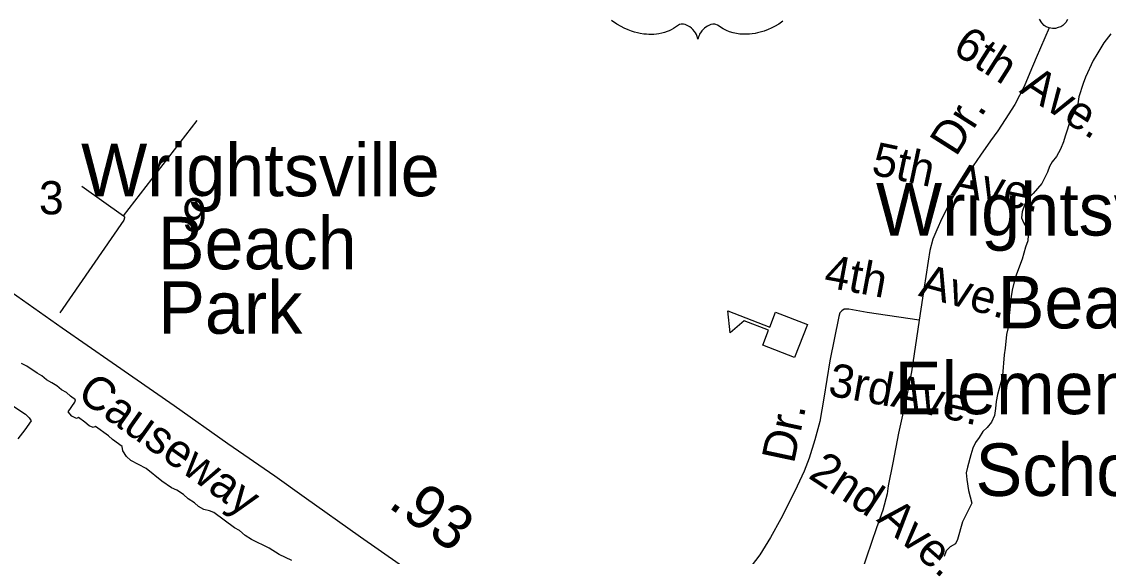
# Model space of a CAD drawing. Extents: x 2290055 to 2389491, y 66597 to 237875.
# Drawn here: x 2361033 to 2364140, y 170309 to 171836 of the extents above; entities that cross this region are included whole.
import ezdxf

# ---------------------------------------------------------------- set-up
doc = ezdxf.new("R2010")
doc.units = 0
for name, color, linetype in [('Exist Boundary Land Use Park Urban  Label', 7, 'Continuous'), ('Exist Cultural Educational Facility Elementary CELL', 7, 'Continuous'), ('Exist Cultural Educational Facility Elementary Label', 7, 'Continuous'), ('Exist Hydrographic River Shore', 7, 'Continuous'), ('Exist Road Non-System Type 51', 7, 'Continuous'), ('Exist Road Non-System Type 51 Label', 7, 'Continuous'), ('Exist Road Primary US Attributed', 7, 'Continuous'), ('Exist Road Primary US Label', 7, 'Continuous'), ('Exist Road Primary US Mileage Hundredths English Label', 7, 'Continuous'), ('Exist Road Primary US Shield CELL', 7, 'Continuous')]:
    doc.layers.add(name, color=color, linetype=linetype)

msp = doc.modelspace()

# ---------------------------------------------------------------- linework, layer by layer
at = {"layer": 'Exist Cultural Educational Facility Elementary CELL'}
msp.add_lwpolyline([(2363243, 170876.3), (2363151.8, 170911.8), (2363168.4, 170954.7), (2363098.5, 170981.9), (2363058.8, 170946.9), (2363052.2, 171010.2), (2363171.9, 170963.7), (2363188.6, 171006.6), (2363279.9, 170971.1)], close=True, dxfattribs=at)
at = {"layer": 'Exist Hydrographic River Shore'}
for points in [[(2364147.5, 171801.3), (2364127.7, 171775.9), (2364107, 171742.6), (2364097.2, 171725.7), (2364074.7, 171677.4), (2364068.2, 171659.6), (2364056.2, 171621.4), (2364053.2, 171601.9), (2364048.2, 171586.9), (2364031.5, 171555.5), (2364016.7, 171509.6), (2364012.2, 171492.9), (2364003.5, 171472), (2363992.2, 171451.3), (2363979.5, 171436.3), (2363972, 171422.4), (2363966.5, 171406.7), (2363949.7, 171373.8), (2363925.5, 171345.2), (2363911.7, 171331.9), (2363901.5, 171314.9), (2363893.5, 171293.4), (2363892, 171276.2), (2363898, 171262.3), (2363907.7, 171244.4), (2363910.5, 171226.3), (2363910, 171210), (2363903.5, 171192.2), (2363894.2, 171157.8), (2363875, 171107.2), (2363866, 171074.3), (2363862, 171051.6), (2363852.5, 170958.2), (2363849.2, 170942.7), (2363845.2, 170903.5), (2363842, 170884.4), (2363837.5, 170825), (2363833, 170805), (2363823, 170771.4), (2363819.5, 170751), (2363817.5, 170730.8), (2363814.5, 170711.3), (2363806.2, 170691.7)], [(2361509.5, 170473.2), (2361496, 170485.7), (2361476.5, 170497.4), (2361461.5, 170504.3), (2361433.7, 170523), (2361389.5, 170559.1), (2361345, 170582.8), (2361332.5, 170593.7), (2361322.7, 170609.7), (2361320.5, 170622.3), (2361293.2, 170642.5), (2361281.7, 170652.5), (2361244.2, 170680), (2361237.2, 170676.4), (2361226.5, 170681), (2361214, 170691.8), (2361195.2, 170704.9), (2361190, 170702.3), (2361176.2, 170709.2), (2361166, 170721.3), (2361185, 170749.1), (2361187.2, 170755.7), (2361172.7, 170766.2), (2361161, 170776.5), (2361147.5, 170784.7), (2361134, 170795.5), (2361119.7, 170804.8), (2361104.5, 170812.8), (2361090.5, 170824.2), (2361077.5, 170832), (2361047.5, 170852.4), (2361032.5, 170859.9)], [(2361010.7, 170736.4), (2361044, 170714.9), (2361055, 170703.9), (2361060, 170695.6), (2361042.5, 170669.7), (2361022.5, 170644.2)], [(2363806.2, 170691.7), (2363793.2, 170676.9), (2363781.2, 170665.3), (2363770.7, 170648.3), (2363760.2, 170633.8), (2363753, 170617.7), (2363746.7, 170598.6), (2363737, 170563.7), (2363734, 170546.8), (2363735.7, 170528.4), (2363740.7, 170496.7), (2363749.7, 170460.4), (2363723.5, 170407.3), (2363709, 170356.2), (2363703.5, 170344.6), (2363688, 170335.4), (2363676.2, 170324.4), (2363671, 170308.5)], [(2361806, 170296.7), (2361769.5, 170313.8), (2361740.5, 170331.9), (2361690.5, 170356.9), (2361672, 170368.3), (2361655.7, 170381.9), (2361642, 170390.3), (2361583, 170433.5), (2361570, 170438.8), (2361554.2, 170442.6), (2361539, 170450.5), (2361527, 170461.2), (2361509.5, 170473.2)]]:
    msp.add_lwpolyline(points, dxfattribs=at)
at = {"layer": 'Exist Road Non-System Type 51'}
for points in [[(2363970.6, 171818.4), (2363962.5, 171822), (2363956.5, 171825.7), (2363950, 171833.4), (2363943.6, 171843.3)], [(2364023.8, 171842.5), (2364018.2, 171834.1), (2364010.3, 171825.9), (2364004.6, 171821.7), (2363996.8, 171819.5), (2363988.7, 171817.2), (2363980.8, 171816.9), (2363970.6, 171818.4)], [(2363970.6, 171818.4), (2363933.9, 171732.9), (2363915.6, 171690.2), (2363899.4, 171651.5), (2363873.2, 171600.2), (2363845, 171557.1), (2363824.3, 171524.5), (2363803.5, 171495.7), (2363774.9, 171454.6), (2363742.9, 171409), (2363725.9, 171382.4), (2363708.8, 171357.7), (2363693.8, 171331.2), (2363682.8, 171310.8), (2363664.2, 171273.9), (2363649.4, 171241.5), (2363638.4, 171214.8), (2363629.8, 171182.6), (2363624.7, 171152.2), (2363618.6, 171108), (2363613.9, 171077.9), (2363599.6, 170983.2)], [(2361324.7, 171281.4), (2361534.6, 171553.6)], [(2361205.5, 171366.6), (2361324.7, 171281.4), (2361326.8, 171277.5), (2361326.9, 171275.5), (2361325.2, 171269.2), (2361142.4, 171004.7)], [(2363599.6, 170983.2), (2363450.7, 171005.5), (2363398.1, 171015.2), (2363384.4, 171014.7), (2363378.3, 171010.5), (2363372.6, 171004.4), (2363369.1, 170994.1), (2363343.9, 170867), (2363326.2, 170760.3), (2363315, 170693.9), (2363301, 170641.2), (2363285, 170588.7), (2363270.4, 170552), (2363250.1, 170509.2), (2363229.8, 170466.4), (2363203.9, 170415.4), (2363173.9, 170362.1), (2363144, 170313), (2363109.7, 170267.6)], [(2363599.6, 170983.2), (2363577.5, 170836.2), (2363564.2, 170767.8), (2363540.2, 170660.8), (2363523.5, 170576.1), (2363510.4, 170509.6), (2363507.3, 170487.5), (2363495.1, 170440.8), (2363477, 170390.2), (2363434.1, 170264.4), (2363421.4, 170227.8), (2363388.5, 170146.7), (2363375.6, 170126.2), (2363317.4, 170029.7), (2363221.1, 169881.8), (2363134, 169754.3), (2363064.5, 169643.5)]]:
    msp.add_lwpolyline(points, dxfattribs=at)
at = {"layer": 'Exist Road Primary US Attributed'}
msp.add_lwpolyline([(2360724.5, 171261.4), (2360880.8, 171150.8), (2361003.2, 171064.3), (2361149.2, 170961.4), (2361291.9, 170862.1), (2361469, 170739.3), (2361623, 170630.7), (2361756.7, 170538.5), (2361841.3, 170478.1), (2362001.9, 170364.7), (2362172.5, 170245.6), (2362293, 170162.5), (2362475.8, 170033.5), (2362638.8, 169920.1), (2362769.7, 169846.4), (2362858, 169794), (2362917.1, 169756.2), (2363040.4, 169674), (2363197.7, 169563.4), (2363231.7, 169541.7), (2363355.5, 169451.4), (2363442.4, 169391.9), (2363578.5, 169297)], dxfattribs=at)
at = {"layer": 'Exist Road Primary US Shield CELL'}
msp.add_lwpolyline([(2363209.6, 171837.5), (2363197.7, 171829.6), (2363186, 171822.8), (2363176.1, 171817.7), (2363167.3, 171813.9), (2363155.9, 171809.6), (2363136.9, 171804.4), (2363130, 171802.9), (2363121.8, 171801.7), (2363114.1, 171800.9), (2363106.7, 171800.5), (2363096.6, 171800.5), (2363086.7, 171801.2), (2363077.3, 171802.6), (2363067.5, 171804.7), (2363057.2, 171807.7), (2363047.9, 171811.3), (2363038.5, 171816), (2363022.6, 171826), (2363018, 171828.4), (2363015.4, 171829.1), (2363009.2, 171829.4), (2363003.5, 171828.2), (2362997.6, 171825.9), (2362994, 171824), (2362989.2, 171820.8), (2362985.6, 171818), (2362981.2, 171813.8), (2362978.1, 171810.3), (2362975.8, 171807.5), (2362971.3, 171800.5), (2362969.8, 171797.1), (2362968.1, 171792.8), (2362966.6, 171786.4), (2362964.6, 171794.5), (2362962.2, 171799.8), (2362959.5, 171804.4), (2362956.7, 171808.4), (2362952.2, 171813.6), (2362948.1, 171817.4), (2362943.3, 171821.4), (2362938.1, 171824.5), (2362934, 171826.6), (2362930.2, 171828.1), (2362925.6, 171829.2), (2362921.8, 171829.5), (2362918.6, 171829.4), (2362914.4, 171828.5), (2362908.5, 171824.3), (2362903, 171820.5), (2362897, 171816.7), (2362889.9, 171812.9), (2362884.7, 171810.5), (2362878.4, 171808.1), (2362871.1, 171805.6), (2362863.2, 171803.6), (2362855.1, 171802), (2362848, 171800.9), (2362840.3, 171800.2), (2362833.4, 171799.9), (2362826.2, 171800), (2362819.4, 171800.6), (2362811.6, 171801.2), (2362801.9, 171802.7), (2362793.8, 171804.5), (2362785.3, 171806.8), (2362776.6, 171809.5), (2362767.2, 171813.1), (2362755.5, 171818.2), (2362747.4, 171822.4), (2362734.6, 171829.7), (2362719.5, 171840.1)], dxfattribs=at)

# ---------------------------------------------------------------- texts
at = {"layer": 'Exist Boundary Land Use Park Urban  Label'}
for s, p in [('Wrightsville', (2361203, 171337.5)), ('Beach', (2361422.3, 171128.9)), ('Park', (2361423.3, 170944.6))]:
    msp.add_text(s, height=150, dxfattribs=at).set_placement(p)
at = {"layer": 'Exist Cultural Educational Facility Elementary Label'}
for s, p in [('Wrightsville', (2363475.7, 171225.2)), ('Beach', (2363823.5, 170960)), ('Elementary', (2363529.3, 170714.8)), ('School', (2363760.2, 170481.1))]:
    msp.add_text(s, height=150, dxfattribs=at).set_placement(p)
at = {"layer": 'Exist Road Non-System Type 51 Label'}
for s, rotation, p in [('6th', 327.6205, (2363690.8, 171749)), ('Ave.', 326.9897, (2363883.4, 171636)), ('Dr.', 57.523, (2363704.5, 171448)), ('5th', 348.0565, (2363459.3, 171400.5)), ('Ave.', 348.5843, (2363688.5, 171341.6)), ('4th', 349.5099, (2363324, 171079)), ('Ave.', 344.7698, (2363594.7, 171053.7)), ('3rd', 349.7985, (2363335.7, 170768.6)), ('Ave.', 347.2776, (2363515.4, 170738.3)), ('Dr.', 77.9936, (2363241, 170571.2)), ('2nd', 326.6697, (2363279, 170534.6)), ('Ave.', 318.7427, (2363474.9, 170411.1))]:
    msp.add_text(s, height=95, rotation=rotation, dxfattribs=at).set_placement(p)
for s, p in [('3', (2361082.6, 171285.8)), ('9', (2361492.1, 171237.3))]:
    msp.add_text(s, height=95, dxfattribs=at).set_placement(p)
at = {"layer": 'Exist Road Primary US Label'}
msp.add_text('Causeway', height=95, rotation=324.6946, dxfattribs=at).set_placement((2361187.2, 170762.5))
at = {"layer": 'Exist Road Primary US Mileage Hundredths English Label'}
msp.add_text('.93', height=125, rotation=324.541, dxfattribs=at).set_placement((2362077.3, 170451.1))

doc.saveas('drawing.dxf')
